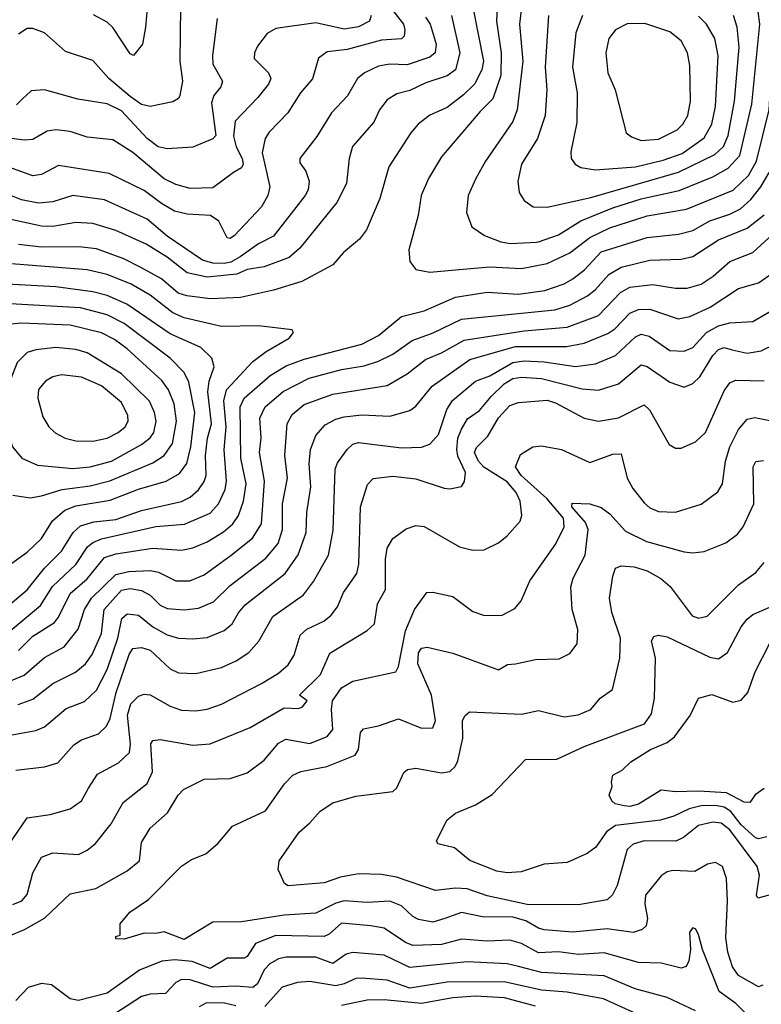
# Model space of a CAD drawing. Extents: x 1308313 to 1441400, y 959662 to 1036319.
# Tile 641 of 656: x 1392729 to 1395325, y 1007613 to 1011061. Entities that reach past the tile are written whole.
import ezdxf

# ---------------------------------------------------------------- set-up
doc = ezdxf.new("R2010")
doc.units = 0

msp = doc.modelspace()

# ---------------------------------------------------------------- linework, layer by layer
at = {"layer": '0CON10XD'}
for points in [[(1394297.5, 1011195), (1394352.7, 1010915), (1394346.4, 1010885), (1394320.5, 1010835), (1394282.6, 1010797.4), (1394225, 1010753.6), (1394164, 1010726), (1394123.6, 1010695), (1394097.7, 1010665), (1394020.8, 1010545), (1393989.6, 1010435), (1393942.9, 1010325), (1393918.2, 1010291.8), (1393862.2, 1010245), (1393825, 1010201.8), (1393716.6, 1010143.4), (1393617, 1010113), (1393501.7, 1010088.3), (1393397.2, 1010082.8), (1393313.4, 1010093.4), (1393283.1, 1010103.1), (1393225, 1010153.1), (1393153, 1010193), (1393092.9, 1010222.9), (1392998, 1010258), (1392935.6, 1010265.6), (1392805, 1010264.2), (1392725, 1010273.4)], [(1393179.2, 1011155), (1393168.7, 1011035), (1393158.9, 1010975), (1393127.5, 1010935), (1393115, 1010940.8), (1393055, 1011032.8), (1393035, 1011052.4), (1392987.2, 1011077.2)], [(1394165, 1010176.4), (1394255, 1010184.7), (1394375, 1010195.2), (1394485, 1010189.1), (1394575, 1010207.4), (1394655, 1010244.4), (1394725, 1010297.5), (1394795, 1010331.6), (1394925, 1010373.7), (1395063.2, 1010396.8), (1395226.3, 1010463.7), (1395279.8, 1010515), (1395308.5, 1010565), (1395352.6, 1010745), (1395358.2, 1010845), (1395385.2, 1011015.2), (1395394.3, 1011174.3)], [(1394009, 1011125), (1394072.1, 1011045), (1394077.5, 1011025), (1394075, 1011002.5), (1394065, 1010993.2), (1393995, 1010988.8), (1393875, 1010956.2), (1393805, 1010948.5), (1393775, 1010925.8), (1393753.8, 1010853.8), (1393711.5, 1010805), (1393667.3, 1010735), (1393602.6, 1010667.4), (1393588.2, 1010645), (1393577.8, 1010595), (1393604.6, 1010475.4), (1393597.9, 1010445), (1393575, 1010405.7), (1393480.6, 1010305), (1393465, 1010294.2), (1393455, 1010296.7), (1393425.4, 1010355), (1393396.7, 1010375), (1393315, 1010379.3), (1393270.4, 1010390.4), (1393225, 1010416.7), (1393165, 1010462.8), (1393041.7, 1010521.7), (1392865, 1010550.3), (1392805, 1010518.8), (1392775, 1010514.3), (1392665, 1010553.9)], [(1394401.9, 1011135), (1394398, 1011055), (1394414.2, 1010945), (1394413.1, 1010865), (1394385, 1010783.8), (1394340.3, 1010739.7), (1394205, 1010580), (1394160.4, 1010505), (1394133.9, 1010445), (1394123.2, 1010375), (1394090.6, 1010255), (1394094.3, 1010214.3), (1394115.7, 1010185.7), (1394165, 1010176.4)], [(1394447.1, 1010277.1), (1394538.5, 1010281.5), (1394545, 1010282.7), (1394615, 1010307.8), (1394693.2, 1010356.8), (1394805, 1010401.4), (1394905, 1010433.4), (1395037.6, 1010462.4), (1395155, 1010510.9), (1395209.5, 1010540.5), (1395249.6, 1010585), (1395292.3, 1010765), (1395319.8, 1011045), (1395308.8, 1011135)], [(1394240.6, 1011075), (1394269.4, 1010945), (1394254.2, 1010885), (1394225.8, 1010864.2), (1394150.1, 1010839.9), (1394095, 1010813.1), (1394048.5, 1010801.5), (1394015, 1010780.5), (1393988.8, 1010745), (1393968.3, 1010701.7), (1393893.5, 1010616.5), (1393882.7, 1010575), (1393873.2, 1010486.8), (1393839.3, 1010420.7), (1393709.2, 1010260.8), (1393672.3, 1010227.7), (1393585.1, 1010194.9), (1393525, 1010185.8), (1393489, 1010169), (1393385, 1010158.5), (1393315, 1010174), (1393245, 1010229.5), (1393171.8, 1010275), (1393065, 1010323), (1392985, 1010347.4), (1392925, 1010350.9), (1392845, 1010336), (1392805, 1010337.6), (1392585, 1010385.7)], [(1393291.2, 1011105), (1393289.5, 1010915), (1393298.2, 1010845), (1393289.1, 1010795), (1393284.3, 1010785), (1393265, 1010772.5), (1393185, 1010756.4)], [(1393959.3, 1011075), (1393953.3, 1011055), (1393915, 1011035.5), (1393865, 1011027.7), (1393765, 1011049.8), (1393625, 1011029.6), (1393595, 1011011.9), (1393561.5, 1010968.5), (1393550.9, 1010945), (1393550, 1010925), (1393599.6, 1010875), (1393607.9, 1010855), (1393600, 1010835), (1393562.3, 1010787.7), (1393483.1, 1010705), (1393476.7, 1010653.2), (1393486, 1010615), (1393508.1, 1010575), (1393510.5, 1010555), (1393505, 1010542.1), (1393476.9, 1010525)], [(1394484.8, 1011095.2), (1394478.1, 1011045), (1394490.4, 1010915), (1394470.3, 1010745), (1394455, 1010704.4), (1394359.2, 1010565), (1394325.4, 1010505), (1394298.8, 1010445), (1394293.5, 1010385), (1394311.9, 1010335), (1394355.4, 1010305.4), (1394413.1, 1010283.1), (1394447.1, 1010277.1)], [(1394579.5, 1011075), (1394568.7, 1010895), (1394574.7, 1010815.3), (1394568.9, 1010725), (1394542.1, 1010645), (1394485.3, 1010555), (1394473.1, 1010495), (1394477.8, 1010455), (1394495, 1010427.1), (1394526.7, 1010405), (1394575, 1010403.8)], [(1394575, 1010403.8), (1394727.7, 1010437.7), (1395035, 1010527.3), (1395161.9, 1010588.1), (1395193.3, 1010616.7), (1395209.5, 1010655), (1395231.3, 1010775), (1395247.6, 1010965), (1395240.4, 1011035), (1395227.4, 1011075)], [(1394699.1, 1011075), (1394675.3, 1011015), (1394664.2, 1010895), (1394680.8, 1010805), (1394678.8, 1010701.2), (1394657.9, 1010597.9), (1394659.5, 1010575), (1394672.9, 1010555), (1394693, 1010543), (1394745, 1010534.7)], [(1394745, 1010534.7), (1394885, 1010545.9), (1394981.3, 1010568.7), (1395047.6, 1010592.4), (1395125, 1010646.4), (1395152.2, 1010695), (1395165, 1010756.7), (1395173.6, 1010933.6), (1395162.9, 1010995), (1395132.8, 1011045), (1395105, 1011072.9)], [(1394149.9, 1011069.9), (1394165.2, 1011045), (1394186.5, 1010975), (1394182.8, 1010945), (1394165, 1010929.5), (1394085, 1010902.5), (1394024.8, 1010905.2), (1393985, 1010898.2), (1393935.6, 1010874.4), (1393911.8, 1010855), (1393876.5, 1010793.5), (1393820.4, 1010735), (1393768.8, 1010651.2), (1393709.4, 1010575), (1393709.1, 1010559.1), (1393730.4, 1010530.4), (1393742, 1010495), (1393738.2, 1010465), (1393727.8, 1010445), (1393617.5, 1010302.5), (1393565, 1010275.2), (1393500.1, 1010229.9), (1393468, 1010212), (1393445, 1010206.7), (1393405, 1010207.6), (1393368.4, 1010218.4), (1393245, 1010303), (1393175, 1010361.6), (1393025, 1010429.5), (1392915, 1010444.8), (1392845, 1010423.4), (1392795, 1010418.5), (1392735, 1010429.6), (1392665, 1010457.6)], [(1393420.4, 1011065), (1393403.4, 1010935), (1393405.3, 1010905), (1393438.5, 1010845), (1393432.3, 1010825), (1393408, 1010795), (1393400.3, 1010769.7), (1393415.6, 1010655), (1393405, 1010643.4), (1393335, 1010614.5), (1393245, 1010608.5), (1393213.1, 1010615), (1393175, 1010644.6), (1393085, 1010741), (1393035, 1010766.6), (1392931.8, 1010781.8), (1392815, 1010815.4), (1392768.3, 1010811.7), (1392737.8, 1010782.2), (1392717.3, 1010762.7)], [(1394905, 1010637.1), (1394965, 1010642.7), (1395030, 1010675), (1395050.9, 1010695), (1395067.7, 1010725), (1395076.6, 1010775), (1395075, 1010900), (1395066.6, 1010945), (1395045, 1010986.5), (1395005, 1011017.8), (1394917.4, 1011047.4), (1394855, 1011045.9), (1394815, 1011025.5), (1394791.8, 1010995), (1394780.4, 1010945), (1394787.9, 1010875), (1394813.8, 1010815), (1394851.9, 1010665), (1394870.1, 1010650.1), (1394905, 1010637.1)], [(1393185, 1010756.4), (1393155, 1010764), (1393115, 1010792), (1393040.8, 1010855), (1392985, 1010917.8), (1392888.9, 1010948.9), (1392815, 1011014.4), (1392775, 1011030), (1392755, 1011030), (1392725, 1011010)], [(1393476.9, 1010525), (1393405, 1010472.1), (1393325, 1010470), (1393275, 1010483.2), (1393235, 1010503.9), (1393125, 1010595.7), (1393055, 1010639.7), (1392965, 1010649.1), (1392905, 1010669.3), (1392855, 1010675.3), (1392825, 1010670.4), (1392775, 1010640.8), (1392745, 1010638.7), (1392625, 1010654.3)], [(1392725, 1008851.9), (1392775, 1008902.4), (1392850.1, 1008949.9), (1392865, 1008968.5), (1392905, 1009050.8), (1392965, 1009102.6), (1393025, 1009177.7), (1393065, 1009190.3), (1393195, 1009209.5), (1393295, 1009203.2), (1393335, 1009210.7), (1393385, 1009231.8), (1393442.5, 1009267.5), (1393474.7, 1009295), (1393495, 1009324.5), (1393512.3, 1009375), (1393521, 1009435), (1393502.7, 1009525), (1393500.8, 1009705), (1393515, 1009735.2), (1393605.1, 1009814.9), (1393661.6, 1009848.4), (1393725, 1009871.6), (1393926.5, 1009925), (1393985, 1009954.8), (1394065, 1010021.2), (1394145, 1010040.7), (1394255, 1010088.7), (1394365, 1010106.5), (1394475, 1010099.1), (1394567.5, 1010112.5), (1394634.8, 1010135.2), (1394665, 1010153.8), (1394706.4, 1010185), (1394765, 1010247.7), (1394925, 1010298.3), (1395035, 1010309.6), (1395085, 1010322.4), (1395145, 1010356.7), (1395215, 1010379.3), (1395252.1, 1010397.9), (1395288.7, 1010431.3), (1395323.4, 1010475), (1395352.5, 1010525)], [(1392631.7, 1008718.3), (1392744.2, 1008765.8), (1392815, 1008827.4), (1392883.9, 1008865), (1392933.6, 1008926.4), (1392955.6, 1008995), (1392980.5, 1009035), (1393065, 1009118.3), (1393111.1, 1009128.9), (1393185, 1009132), (1393215, 1009125.7), (1393275, 1009095.8), (1393323.8, 1009096.2), (1393375, 1009117.2), (1393468.9, 1009185), (1393544.2, 1009245), (1393574.8, 1009295), (1393586.2, 1009445), (1393568.5, 1009545), (1393573.9, 1009596.1), (1393569.8, 1009665), (1393588.4, 1009705), (1393651, 1009759), (1393741.9, 1009805), (1393855, 1009836.3), (1393935, 1009848.7), (1393985, 1009865.2), (1394035, 1009889.8), (1394102.5, 1009937.5), (1394175.7, 1009964.3), (1394275, 1010011.5), (1394601.9, 1010045), (1394655, 1010060.6), (1394716, 1010094), (1394745, 1010116.4), (1394791.5, 1010168.5), (1394835, 1010194.3), (1394935, 1010218.8), (1395045, 1010221.8), (1395085, 1010231.6), (1395175, 1010289.8), (1395275, 1010330.4), (1395335, 1010377.7)], [(1392722.9, 1008662.9), (1392775, 1008681.1), (1392845, 1008735.8), (1392924.1, 1008775.9), (1392959.4, 1008805), (1392982.6, 1008837.4), (1393015, 1008911.5), (1393024.8, 1008995), (1393085, 1009062.7), (1393115, 1009069.3), (1393155, 1009062), (1393185, 1009045.3), (1393219.9, 1009009.9), (1393245, 1008999), (1393305, 1008994.3), (1393355, 1009000.5), (1393407.4, 1009022.6), (1393465, 1009079.5), (1393590.8, 1009175), (1393633.1, 1009226.9), (1393648.8, 1009275), (1393648.9, 1009365), (1393665.7, 1009455.7), (1393657.5, 1009535), (1393665, 1009645.7), (1393682.1, 1009677.9), (1393725, 1009712.6), (1393825, 1009749.4), (1394015, 1009780), (1394085, 1009820), (1394149.2, 1009870.8), (1394206, 1009894), (1394285, 1009939), (1394495, 1009971.6), (1394645, 1009984.5), (1394755.6, 1010024.4), (1394832.5, 1010105), (1394865, 1010123.6), (1394945, 1010133), (1395025, 1010120), (1395065, 1010120), (1395115, 1010134.7), (1395157.1, 1010162.9), (1395215, 1010214.2), (1395295, 1010245.3), (1395378.4, 1010321.6)], [(1392695, 1008920.9), (1392801.2, 1009008.8), (1392843.8, 1009076.2), (1392925, 1009152.7), (1392965.8, 1009214.2), (1392985, 1009230.2), (1393015, 1009242.7), (1393205, 1009285.5), (1393306.2, 1009293.8), (1393395, 1009332.9), (1393425.2, 1009364.8), (1393448.5, 1009415), (1393452.2, 1009445), (1393444.5, 1009554.5), (1393451.5, 1009635), (1393443.7, 1009726.3), (1393453.1, 1009765), (1393545, 1009864.1), (1393591, 1009899), (1393672, 1009945), (1393686.7, 1009965), (1393682.5, 1009975), (1393565, 1009988.9), (1393435, 1009986.2), (1393305, 1010017), (1393265, 1010034.4), (1393185, 1010096.5), (1393119.2, 1010135), (1393035, 1010168.3), (1392965, 1010184.4), (1392595, 1010214)], [(1392665, 1008988.6), (1392755, 1009063.7), (1392815, 1009140), (1392875, 1009199.2), (1392915.4, 1009264.6), (1392941.7, 1009288.3), (1392987.8, 1009302.2), (1393065, 1009310.9), (1393155, 1009341.5), (1393295, 1009373.6), (1393325, 1009388.2), (1393355, 1009414), (1393375, 1009443.6), (1393381.6, 1009465), (1393379.7, 1009535), (1393386.6, 1009595), (1393400.3, 1009645), (1393387, 1009757), (1393392.4, 1009795), (1393409.7, 1009845), (1393401.1, 1009875), (1393362.7, 1009912.7), (1393255, 1009961), (1393104.1, 1010064.1), (1393035, 1010094.5), (1392985, 1010107.9), (1392855.2, 1010125.2), (1392575, 1010140.4)], [(1392695, 1008554.7), (1392785, 1008572), (1392815.2, 1008584.8), (1392891.2, 1008648.8), (1392955, 1008673.3), (1392997.4, 1008712.6), (1393035.2, 1008785), (1393072, 1008895), (1393086.6, 1008963.4), (1393105, 1008980.6), (1393145, 1008975.3), (1393195.3, 1008935), (1393245, 1008906.6), (1393285, 1008894.7), (1393335, 1008892.3), (1393385, 1008897.5), (1393445, 1008921.8), (1393472.4, 1008945), (1393495, 1008983.6), (1393518.3, 1009011.7), (1393658.3, 1009121.7), (1393703.8, 1009186.2), (1393731.6, 1009265), (1393733.7, 1009335), (1393748.1, 1009425), (1393741.7, 1009505), (1393746.5, 1009555), (1393765.2, 1009604.8), (1393798.3, 1009641.7), (1393835, 1009661.8), (1393865, 1009669.8), (1393926.6, 1009676.6), (1394025, 1009672.4), (1394095, 1009692.3), (1394115, 1009707.3), (1394172.9, 1009777.1), (1394305, 1009870.6), (1394465, 1009916.8), (1394643.2, 1009916.8), (1394705, 1009928), (1394788, 1009962), (1394812.2, 1009977.8), (1394865, 1010033.4), (1394895, 1010046.4), (1394935, 1010046.5), (1395033.5, 1010013.5), (1395075, 1010021.2), (1395146, 1010054), (1395245, 1010118.8), (1395315, 1010139.4), (1395353.4, 1010166.6)], [(1392685, 1009145.5), (1392755, 1009196.4), (1392805, 1009244.5), (1392844, 1009306), (1392887.1, 1009342.8), (1392925, 1009357.8), (1393045, 1009378.4), (1393145, 1009417), (1393241.1, 1009445), (1393288.4, 1009471.6), (1393313.9, 1009506.1), (1393328.4, 1009565), (1393341.8, 1009685), (1393321, 1009791), (1393304.8, 1009824.8), (1393254.9, 1009874.9), (1393095, 1009997), (1393035, 1010027), (1392941.1, 1010051.1), (1392695, 1010066.1)], [(1392715, 1008432.9), (1392815, 1008443.9), (1392861.9, 1008458.1), (1392918.1, 1008521.9), (1392945, 1008538.9), (1393005, 1008560.4), (1393033.1, 1008586.9), (1393045.9, 1008614.1), (1393066.6, 1008705), (1393112, 1008838), (1393125, 1008858.2), (1393155, 1008862.2), (1393185, 1008852.5), (1393255, 1008787.3), (1393285, 1008774), (1393345, 1008770.9), (1393435, 1008792.4), (1393486.7, 1008815), (1393530.9, 1008845), (1393565.7, 1008884.3), (1393615, 1008971.1), (1393722.8, 1009047.2), (1393757, 1009093), (1393810, 1009185), (1393826.6, 1009273.4), (1393833.1, 1009486.9), (1393840.9, 1009509.1), (1393874.7, 1009555), (1393895, 1009573.9), (1393915, 1009579.7), (1394065, 1009561), (1394135, 1009564), (1394165, 1009573.8), (1394195, 1009607.8), (1394224.2, 1009695.8), (1394243.4, 1009726.6), (1394324.6, 1009795.4), (1394375, 1009814.1), (1394455, 1009860), (1394495, 1009865.7), (1394565, 1009863.1), (1394675, 1009845.9), (1394744.8, 1009855.2), (1394815, 1009884.8), (1394885, 1009950.3), (1394905, 1009960), (1394932.3, 1009952.3), (1395005, 1009902.6), (1395055, 1009900), (1395085, 1009913.1), (1395133.6, 1009965), (1395175, 1009988.9), (1395215, 1009999), (1395295.7, 1010004.3), (1395365, 1010044.7)], [(1392765, 1009386.5), (1392805, 1009393.1), (1392877.5, 1009415), (1392975, 1009428.7), (1393043.7, 1009446.3), (1393195, 1009508.7), (1393234.1, 1009535), (1393263.6, 1009576.4), (1393278.2, 1009655), (1393269.4, 1009715), (1393249.8, 1009765), (1393226.7, 1009796.7), (1393105, 1009908.1), (1393060.9, 1009940.9), (1393015, 1009964.4), (1392905, 1009991.3), (1392735, 1009998.1), (1392635, 1009988.2)], [(1392685, 1008162.9), (1392754.4, 1008265.6), (1392835, 1008277.3), (1392905, 1008296.8), (1392945, 1008325.5), (1392970.1, 1008369.9), (1393001.5, 1008418.5), (1393075, 1008458.9), (1393112.7, 1008495), (1393116.6, 1008523.4), (1393105.7, 1008625), (1393117.6, 1008665), (1393145, 1008692.3), (1393165, 1008698.8), (1393185, 1008696.2), (1393255, 1008656.6), (1393295, 1008642.7), (1393345, 1008640.3), (1393385, 1008646), (1393435.7, 1008664.3), (1393575, 1008736.7), (1393635, 1008772.9), (1393668.7, 1008801.3), (1393689.6, 1008835), (1393710.8, 1008905), (1393734, 1008926), (1393793.5, 1008955), (1393819.2, 1008975), (1393841.8, 1009005), (1393862, 1009055), (1393909.2, 1009120.8), (1393916.2, 1009153.8), (1393921.6, 1009355), (1393946.5, 1009433.5), (1393966.1, 1009453.9), (1394035, 1009462.1), (1394115, 1009453.2), (1394215, 1009420), (1394235, 1009417.8), (1394275, 1009426), (1394286.4, 1009443.6), (1394289.6, 1009475), (1394262.5, 1009532.5), (1394258.8, 1009555), (1394262.9, 1009595), (1394275, 1009626.8), (1394297, 1009663), (1394338.3, 1009691.7), (1394379, 1009741), (1394425, 1009785.2), (1394455, 1009804.2), (1394485, 1009808.5), (1394555, 1009804.5), (1394697.9, 1009767.9), (1394755, 1009763.2), (1394825, 1009785.3), (1394905, 1009851.8), (1394925, 1009845.8), (1395005, 1009791.2), (1395055, 1009773.6), (1395085, 1009786.2), (1395110.4, 1009809.6), (1395155, 1009884.7), (1395175, 1009906.3), (1395195, 1009913.1), (1395223.1, 1009905), (1395275, 1009892.9), (1395325, 1009901.2), (1395375, 1009925.9)], [(1392915, 1009488.8), (1392975, 1009494.5), (1393050.4, 1009515), (1393155, 1009573.1), (1393185, 1009595.9), (1393197.8, 1009615), (1393206.4, 1009655), (1393200.6, 1009685), (1393183, 1009725), (1393085, 1009820), (1392965, 1009894.3), (1392925, 1009906.1), (1392855, 1009913.3), (1392785, 1009904.7), (1392755.3, 1009894.8), (1392720.3, 1009859.7), (1392697.3, 1009802.7), (1392686.1, 1009615), (1392703.1, 1009565), (1392735.6, 1009525), (1392790.5, 1009500.5), (1392915, 1009488.8)], [(1392705, 1007962), (1392736.4, 1007975), (1392755, 1007997.1), (1392775, 1008072.9), (1392805, 1008128.5), (1392845, 1008142.9), (1392935, 1008136.8), (1392965, 1008152.1), (1392993.6, 1008176.4), (1393048.8, 1008245), (1393090.8, 1008319.2), (1393175, 1008386.2), (1393193.4, 1008426.6), (1393187.9, 1008525), (1393195, 1008536.7), (1393220.6, 1008540.6), (1393335, 1008520.3), (1393395, 1008524.3), (1393535, 1008581.9), (1393655, 1008651.1), (1393705, 1008648.2), (1393718.9, 1008655), (1393735.6, 1008675.6), (1393708.8, 1008695), (1393781.9, 1008768.1), (1393815, 1008842.2), (1393945, 1008922.1), (1393970.4, 1008945), (1393981.6, 1009015), (1394008.9, 1009065), (1394008.8, 1009171.2), (1394015, 1009210), (1394035, 1009244.4), (1394081.7, 1009278.3), (1394115, 1009290), (1394145, 1009285.5), (1394268, 1009215), (1394315, 1009202.5), (1394355, 1009204.4), (1394405, 1009228.9), (1394435, 1009253.1), (1394480.5, 1009305), (1394486.2, 1009325), (1394481.3, 1009375), (1394466.8, 1009405), (1394435, 1009442.3), (1394353.5, 1009493.5), (1394334.8, 1009515), (1394321.5, 1009545), (1394327.9, 1009562.1), (1394368.1, 1009601.9), (1394405, 1009666.6), (1394445, 1009710), (1394475, 1009720.6), (1394575, 1009728.5), (1394605, 1009718.9), (1394704.8, 1009664.8), (1394755, 1009655.3), (1394825, 1009666.6), (1394915, 1009712), (1394934, 1009695), (1395002.9, 1009572.9), (1395025, 1009560.8), (1395045, 1009560), (1395095, 1009581.9), (1395130, 1009615), (1395195, 1009761.1), (1395215, 1009789.1), (1395235, 1009798.9), (1395335, 1009796.3)], [(1392985, 1009584.3), (1393035, 1009595.7), (1393073.8, 1009615), (1393097.8, 1009635), (1393108.1, 1009655), (1393107.8, 1009675), (1393085, 1009720.4), (1393015, 1009778.9), (1392945, 1009808.4), (1392875, 1009817.3), (1392845, 1009810.6), (1392818.5, 1009795), (1392794.8, 1009765.2), (1392791.6, 1009735), (1392809.6, 1009669.6), (1392831.2, 1009635), (1392853.4, 1009613.4), (1392887.5, 1009595), (1392925.7, 1009585.7), (1392985, 1009584.3)], [(1392695, 1007853.2), (1392745, 1007874.8), (1392815, 1007914.7), (1392905, 1007999.5), (1392995, 1008018.7), (1393105, 1008079.6), (1393147.9, 1008115), (1393155, 1008179.2), (1393185, 1008229.4), (1393246.2, 1008283.8), (1393282.9, 1008345), (1393302.5, 1008365), (1393375, 1008400.8), (1393465, 1008403.2), (1393525, 1008423.2), (1393585, 1008467.1), (1393635, 1008527.5), (1393660.8, 1008540.8), (1393745, 1008526.2), (1393805, 1008550.3), (1393825.3, 1008575), (1393819.8, 1008645), (1393823.6, 1008675), (1393855, 1008721.1), (1393895, 1008744.6), (1394045, 1008777.1), (1394055, 1008796.2), (1394079, 1008921), (1394110.4, 1008995), (1394153.8, 1009055), (1394175, 1009056.4), (1394245, 1009040.5), (1394315, 1008987.8), (1394352.5, 1008975), (1394415, 1008974.4), (1394461.7, 1008998.3), (1394483.8, 1009026.2), (1394514.1, 1009095.9), (1394605.2, 1009224.8), (1394635.2, 1009284.8), (1394633.1, 1009315), (1394573.8, 1009383.8), (1394484, 1009465), (1394464.5, 1009495), (1394481.8, 1009538.2), (1394525, 1009564.5), (1394555, 1009567.9), (1394625, 1009555.4), (1394725, 1009510), (1394805, 1009539.6), (1394835, 1009540), (1394855.3, 1009455), (1394875, 1009419.5), (1394915, 1009368.9), (1394935, 1009351.8), (1394965, 1009338.9), (1395025, 1009336.2), (1395115, 1009363.8), (1395173.1, 1009406.9), (1395188.7, 1009435), (1395199.5, 1009515), (1395214.8, 1009565.2), (1395244.8, 1009625.2), (1395275, 1009661.8), (1395302.3, 1009667.7), (1395355, 1009656.8)], [(1395330.3, 1007679.7), (1395315, 1007674.3), (1395245, 1007713.1), (1395224, 1007744), (1395208.1, 1007795), (1395201.2, 1007845), (1395207, 1007975), (1395203.1, 1008053.1), (1395188.9, 1008095), (1395165, 1008109.4), (1395136.4, 1008103.6), (1395092, 1008078), (1395015, 1008081.8), (1394995, 1008077.1), (1394975, 1008062.7), (1394919.3, 1007995), (1394917.6, 1007965), (1394926.9, 1007913.1), (1394922.5, 1007887.5), (1394907.5, 1007875), (1394876.2, 1007863.8), (1394785, 1007877.3), (1394665, 1007865.6), (1394565, 1007874), (1394545, 1007879), (1394501.1, 1007905), (1394455, 1007918.4), (1394348.8, 1007918.8), (1394275, 1007933.8), (1394217, 1007913), (1394175, 1007900.2), (1394125, 1007910.3), (1394105, 1007920), (1394065, 1007957.7), (1394025, 1007973.9), (1393945, 1007969.1), (1393865, 1007974.8), (1393835, 1007966.8), (1393765, 1007932), (1393655, 1007924.4), (1393505, 1007901.2), (1393405, 1007900), (1393305, 1007840), (1393235, 1007867.1), (1393205, 1007861), (1393165, 1007862.2), (1393095, 1007841.2), (1393065, 1007842.5), (1393065, 1007850), (1393080, 1007855), (1393080, 1007895), (1393114, 1007935), (1393180.2, 1007979.8), (1393295, 1008096.2), (1393330.5, 1008119.5), (1393380.7, 1008139.3), (1393423, 1008177), (1393473.9, 1008236.1), (1393589.6, 1008290.4), (1393655.9, 1008385), (1393685, 1008415.4), (1393712.5, 1008427.5), (1393804.4, 1008445.6), (1393903.6, 1008485), (1393915.3, 1008505), (1393922.1, 1008565), (1393932.6, 1008577.4), (1393985, 1008587.5), (1394055, 1008612.9), (1394135, 1008579.5), (1394175, 1008580.6), (1394184.6, 1008605.4), (1394170, 1008695), (1394122.4, 1008805), (1394125, 1008844), (1394135, 1008860), (1394155, 1008862.9), (1394245, 1008841.8), (1394405, 1008784.5), (1394436.9, 1008803.1), (1394465, 1008804.6), (1394535, 1008820), (1394617.2, 1008822.8), (1394655, 1008841.4), (1394680, 1008875), (1394682.2, 1008925), (1394663.3, 1008995), (1394657.8, 1009075), (1394666.7, 1009105), (1394708.4, 1009185), (1394718.4, 1009275), (1394709.5, 1009299.5), (1394662.1, 1009355), (1394662.9, 1009367.1), (1394725, 1009365.4), (1394765, 1009352.2), (1394795, 1009330.5), (1394849.4, 1009269.4), (1394923.1, 1009233.1), (1395055, 1009196.7), (1395085, 1009193.2), (1395125, 1009198.8), (1395201.1, 1009228.9), (1395241.3, 1009258.7), (1395261.2, 1009285), (1395298.6, 1009365), (1395296.6, 1009495), (1395306.3, 1009513.6), (1395332.7, 1009517.3)], [(1392705, 1009396), (1392765, 1009386.5)], [(1395365, 1007998), (1395313.3, 1007985), (1395308, 1007995), (1395319.2, 1008065), (1395311.1, 1008095), (1395215, 1008223.5), (1395185, 1008246.8), (1395155, 1008250.2), (1395105, 1008238.4), (1395053, 1008197), (1395026.2, 1008183.8), (1394915, 1008185.6), (1394876.5, 1008173.5), (1394855.4, 1008155), (1394820.9, 1008029.1), (1394804.1, 1007995.9), (1394785, 1007978.5), (1394685, 1007961.6), (1394505, 1007961.9), (1394365, 1007993), (1394295, 1008017.1), (1394255, 1008020), (1394185, 1008010.9), (1394048.1, 1008058.1), (1393995, 1008067.4), (1393915, 1008069.7), (1393851.9, 1008058.1), (1393795, 1008037.9), (1393668.1, 1008028.1), (1393656, 1008036), (1393633.8, 1008085), (1393637.5, 1008115), (1393707.5, 1008215), (1393745, 1008248), (1393780.7, 1008289.3), (1393825, 1008318.1), (1393905, 1008341.5), (1394035, 1008358.1), (1394048.8, 1008371.2), (1394073.1, 1008425), (1394086.7, 1008435), (1394115, 1008439.1), (1394205, 1008423.5), (1394235, 1008428.2), (1394253.2, 1008445), (1394263.1, 1008465), (1394280.3, 1008545), (1394278.7, 1008605), (1394286.7, 1008623.3), (1394303.2, 1008636.8), (1394485, 1008628.5), (1394545, 1008641.8), (1394635, 1008619.6), (1394683.7, 1008626.3), (1394728.6, 1008645), (1394761.5, 1008685), (1394803.8, 1008715), (1394829.2, 1008825), (1394831.7, 1008895), (1394801.9, 1008985), (1394794.1, 1009035), (1394805, 1009112.5), (1394815, 1009140), (1394835, 1009148.2), (1394880, 1009145), (1394925, 1009130.6), (1394973.4, 1009103.4), (1395005.7, 1009075.7), (1395083, 1008973), (1395105, 1008964.5), (1395135, 1008971.5), (1395245, 1009081.8), (1395306.5, 1009125), (1395335, 1009159.5)], [(1395345, 1008198.7), (1395315, 1008192.6), (1395305, 1008196.1), (1395255, 1008241), (1395218, 1008288), (1395195, 1008302.8), (1395165, 1008308.5), (1395115, 1008307.4), (1395072.3, 1008297.7), (1395018.7, 1008271.3), (1394972.7, 1008257.3), (1394815, 1008238.5), (1394782.8, 1008217.2), (1394746.3, 1008163.6), (1394715, 1008140.9), (1394645, 1008109.5), (1394565, 1008103.5), (1394483.9, 1008076.1), (1394435, 1008073.1), (1394399.3, 1008079.3), (1394305, 1008116.8), (1394250.7, 1008160.7), (1394192.5, 1008175), (1394187.5, 1008185), (1394225, 1008258.8), (1394255, 1008282.5), (1394325, 1008311.4), (1394382.4, 1008347.6), (1394499.8, 1008470.2), (1394608.9, 1008471.1), (1394704.8, 1008515.2), (1394915.6, 1008595), (1394940.4, 1008629.6), (1394951.2, 1008685), (1394954.8, 1008824.8), (1394940.4, 1008885), (1394949.3, 1008900.7), (1394965, 1008905.5), (1394995, 1008899.6), (1395145, 1008828.2), (1395175, 1008822.1), (1395206.2, 1008845), (1395254.2, 1008935), (1395275, 1008962), (1395295, 1008977.9), (1395355, 1009003.2)], [(1395335, 1008368.4), (1395303.9, 1008346.1), (1395285, 1008319.5), (1395265, 1008320.5), (1395203.5, 1008353.5), (1395105, 1008359.6), (1395025, 1008356.8), (1394975, 1008363.2), (1394895, 1008313.8), (1394865, 1008305.6), (1394845, 1008308.1), (1394813.8, 1008315), (1394801.2, 1008325), (1394792, 1008345), (1394802.5, 1008375), (1394800.5, 1008390.5), (1394805.7, 1008415), (1394837.4, 1008432.6), (1394867.8, 1008462.3), (1394937.3, 1008505), (1394995, 1008529.1), (1395020.9, 1008549.1), (1395075.8, 1008624.2), (1395105, 1008684.5), (1395152.4, 1008697.6), (1395225, 1008671), (1395255, 1008677.6), (1395277.9, 1008705), (1395303.2, 1008776.8), (1395355, 1008877.8)], [(1393958.1, 1007888.1), (1393855, 1007896.7), (1393811.9, 1007858.1), (1393795, 1007850), (1393625, 1007853.4), (1393553.9, 1007826.1), (1393525, 1007780.4), (1393515, 1007774), (1393455, 1007773.9), (1393395, 1007737.8), (1393332.9, 1007762.9), (1393271.6, 1007768.4), (1393226.4, 1007763.6), (1393147.9, 1007732.1), (1393035, 1007652.3), (1392935, 1007625.7), (1392905, 1007632), (1392840.6, 1007680.6), (1392805, 1007686), (1392758.5, 1007671.5), (1392715, 1007626.2)], [(1395290.9, 1007560.9), (1395236.1, 1007615), (1395177.9, 1007657.9), (1395119.4, 1007805), (1395105, 1007857.5), (1395095, 1007876.7), (1395085, 1007880), (1395074.2, 1007865.8), (1395077.5, 1007805), (1395071.9, 1007765), (1395062, 1007745), (1395045, 1007739.1), (1394975, 1007756.7), (1394895, 1007759.7), (1394775, 1007792.8), (1394685, 1007787.7), (1394615, 1007796), (1394545, 1007793.3), (1394485, 1007825.3), (1394445, 1007836.8), (1394365, 1007834.3), (1394275, 1007841.3), (1394205, 1007822.3), (1394105, 1007819), (1394079.1, 1007829.1), (1394005, 1007879.7), (1393958.1, 1007888.1)], [(1395095, 1007589.4), (1394995, 1007636.8), (1394883.3, 1007666.7), (1394775, 1007712), (1394555, 1007723.6), (1394475, 1007744.8), (1394435, 1007754.1), (1394295, 1007761.5), (1394095, 1007741.5), (1394005, 1007784.8), (1393895, 1007793.8), (1393871.5, 1007788.5), (1393825, 1007755.8), (1393765, 1007777.6), (1393661.9, 1007778.1), (1393635, 1007771.8), (1393604.7, 1007755), (1393585, 1007733.9), (1393561, 1007685), (1393545, 1007671.2), (1393485, 1007676.7), (1393405, 1007672.9), (1393325, 1007699), (1393295, 1007699.3), (1393275, 1007688.9), (1393239.5, 1007650.5), (1393185, 1007648.5), (1393155, 1007639.8), (1393030.9, 1007559.1)], [(1394937.5, 1007557.5), (1394772.5, 1007632.5), (1394645, 1007654.8), (1394555, 1007662.7), (1394425, 1007691.8), (1394225, 1007690.3), (1394095, 1007669.7), (1394015, 1007697.5), (1393925, 1007704.8), (1393905, 1007703.4), (1393865, 1007684.4), (1393835, 1007678), (1393745, 1007692.6), (1393700.7, 1007689.3), (1393647.5, 1007672.5), (1393587.3, 1007605)], [(1394535, 1007605.7), (1394425.7, 1007635.7), (1394325, 1007641.5), (1394245, 1007635.1), (1394135, 1007615.1), (1394005, 1007628.4), (1393945, 1007627.8), (1393855, 1007608.2)], [(1393485, 1007607.9), (1393446.2, 1007616.2), (1393382.5, 1007617.5), (1393356.5, 1007603.5)]]:
    msp.add_lwpolyline(points, dxfattribs=at)

doc.saveas('drawing.dxf')
